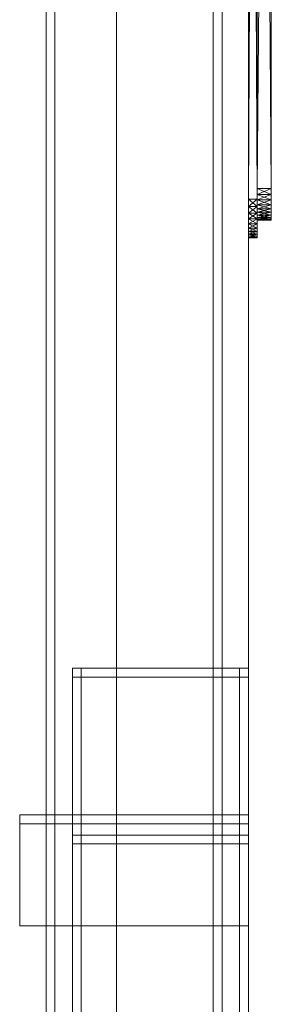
# Model space of a CAD drawing. Header units: millimetres. Extents: x -4395 to 65662, y -65530 to 6847.
# Tile 1012 of 1034: x 60331 to 60474, y 1259 to 1819. Entities that reach past the tile are written whole.
import ezdxf

# ---------------------------------------------------------------- set-up
doc = ezdxf.new("R2010")
doc.units = ezdxf.units.MM
doc.layers.add('lateral_secador', color=7, linetype='Continuous', lineweight=0)

msp = doc.modelspace()

# ---------------------------------------------------------------- linework, layer by layer
at = {"layer": 'lateral_secador'}
for p, q in [((60386.134, 3000), (60386.134, 0)), ((60461.134, 0), (60461.134, 3000)), ((60346.134, 2925), (60346.134, 20)), ((60351.134, 20), (60351.134, 2925)), ((60386.134, 2925), (60386.134, 1350)), ((60441.134, 2925), (60441.134, 20)), ((60446.134, 20), (60446.134, 2925)), ((60461.134, 0), (60461.134, 2925)), ((60461.134, 1350), (60461.134, 2925)), ((60461.134, 1700.5), (60461.134, 2785)), ((60461.134, 2785), (60461.134, 1702.92)), ((60466.134, 2785), (60466.134, 1700.5)), ((60466.134, 1702.92), (60466.134, 2785)), ((60461.134, 2774.22), (60461.134, 1717)), ((60461.134, 2774.22), (60461.134, 1702.92)), ((60466.134, 1709.5), (60466.134, 2775)), ((60466.134, 2775), (60466.134, 1711.48)), ((60466.134, 1717), (60466.134, 2774.22)), ((60466.134, 1702.92), (60466.134, 2774.22)), ((60474.134, 2775), (60474.134, 1709.5)), ((60474.134, 1711.48), (60474.134, 2775)), ((60461.134, 1712.82), (60461.134, 2770.92)), ((60461.134, 1700.5), (60461.134, 2770.92)), ((60466.134, 2770.92), (60466.134, 1712.82)), ((60466.134, 2770.92), (60466.134, 1700.5)), ((60461.134, 2767.18), (60461.134, 1717)), ((60461.134, 2763), (60461.134, 1717)), ((60461.134, 1712.82), (60461.134, 2763)), ((60461.134, 2763), (60466.134, 1717)), ((60461.134, 1717), (60466.134, 2763)), ((60466.134, 1717), (60466.134, 2767.18)), ((60466.134, 2766.18), (60466.134, 1723)), ((60466.134, 2766.18), (60466.134, 1711.48)), ((60466.134, 1719.58), (60466.134, 2763.48)), ((60466.134, 1709.5), (60466.134, 2763.48)), ((60466.134, 1717), (60466.134, 2763)), ((60466.134, 2763), (60466.134, 1712.82)), ((60474.134, 1723), (60474.134, 2766.18)), ((60474.134, 1711.48), (60474.134, 2766.18)), ((60474.134, 2763.48), (60474.134, 1719.58)), ((60474.134, 2763.48), (60474.134, 1709.5)), ((60466.134, 2760.42), (60466.134, 1723)), ((60474.134, 1723), (60474.134, 2760.42)), ((60466.134, 2757), (60466.134, 1723)), ((60466.134, 1719.58), (60466.134, 2757)), ((60466.134, 2757), (60474.134, 1723)), ((60466.134, 1723), (60474.134, 2757)), ((60474.134, 1723), (60474.134, 2757)), ((60474.134, 2757), (60474.134, 1719.58)), ((60466.134, 1723), (60466.134, 1719.58)), ((60466.134, 1723), (60466.134, 1716.52)), ((60466.134, 1723), (60466.134, 1711.48)), ((60466.134, 1723), (60474.134, 1719.58)), ((60466.134, 1723), (60474.134, 1723)), ((60466.134, 1719.58), (60474.134, 1723)), ((60474.134, 1719.58), (60474.134, 1723)), ((60474.134, 1716.52), (60474.134, 1723)), ((60474.134, 1711.48), (60474.134, 1723)), ((60461.134, 1717), (60461.134, 1712.82)), ((60461.134, 1717), (60461.134, 1709.08)), ((60461.134, 1717), (60461.134, 1702.92)), ((60461.134, 1717), (60466.134, 1712.82)), ((60461.134, 1717), (60466.134, 1717)), ((60461.134, 1712.82), (60466.134, 1717)), ((60466.134, 1719.58), (60466.134, 1716.52)), ((60466.134, 1713.82), (60466.134, 1719.58)), ((60466.134, 1709.5), (60466.134, 1719.58)), ((60466.134, 1719.58), (60474.134, 1716.52)), ((60466.134, 1719.58), (60474.134, 1719.58)), ((60466.134, 1716.52), (60474.134, 1719.58)), ((60466.134, 1712.82), (60466.134, 1717)), ((60466.134, 1709.08), (60466.134, 1717)), ((60466.134, 1702.92), (60466.134, 1717)), ((60466.134, 1716.52), (60466.134, 1713.82)), ((60466.134, 1716.52), (60466.134, 1711.48)), ((60466.134, 1716.52), (60474.134, 1713.82)), ((60466.134, 1716.52), (60474.134, 1716.52)), ((60466.134, 1713.82), (60474.134, 1716.52)), ((60474.134, 1716.52), (60474.134, 1719.58)), ((60474.134, 1719.58), (60474.134, 1713.82)), ((60474.134, 1719.58), (60474.134, 1709.5)), ((60474.134, 1713.82), (60474.134, 1716.52)), ((60474.134, 1711.48), (60474.134, 1716.52)), ((60461.134, 1712.82), (60461.134, 1709.08)), ((60461.134, 1705.78), (60461.134, 1712.82)), ((60461.134, 1700.5), (60461.134, 1712.82)), ((60461.134, 1712.82), (60466.134, 1709.08)), ((60461.134, 1712.82), (60466.134, 1712.82)), ((60461.134, 1709.08), (60466.134, 1712.82)), ((60466.134, 1713.82), (60466.134, 1711.48)), ((60466.134, 1709.5), (60466.134, 1713.82)), ((60466.134, 1713.82), (60474.134, 1711.48)), ((60466.134, 1713.82), (60474.134, 1713.82)), ((60466.134, 1711.48), (60474.134, 1713.82)), ((60466.134, 1709.08), (60466.134, 1712.82)), ((60466.134, 1712.82), (60466.134, 1705.78)), ((60466.134, 1712.82), (60466.134, 1700.5)), ((60466.134, 1711.48), (60466.134, 1709.5)), ((60466.134, 1711.48), (60466.134, 1707.88)), ((60466.134, 1711.48), (60466.134, 1705.72)), ((60466.134, 1711.48), (60474.134, 1709.5)), ((60466.134, 1711.48), (60474.134, 1711.48)), ((60466.134, 1709.5), (60474.134, 1711.48)), ((60466.134, 1709.5), (60466.134, 1707.88)), ((60466.134, 1706.62), (60466.134, 1709.5)), ((60466.134, 1705.18), (60466.134, 1709.5)), ((60466.134, 1705.72), (60466.134, 1709.5)), ((60466.134, 1709.5), (60474.134, 1707.88)), ((60466.134, 1709.5), (60474.134, 1709.5)), ((60466.134, 1707.88), (60474.134, 1709.5)), ((60474.134, 1711.48), (60474.134, 1713.82)), ((60474.134, 1713.82), (60474.134, 1709.5)), ((60474.134, 1709.5), (60474.134, 1711.48)), ((60474.134, 1707.88), (60474.134, 1711.48)), ((60474.134, 1705.72), (60474.134, 1711.48)), ((60474.134, 1707.88), (60474.134, 1709.5)), ((60474.134, 1709.5), (60474.134, 1706.62)), ((60474.134, 1709.5), (60474.134, 1705.18)), ((60474.134, 1709.5), (60474.134, 1705.72)), ((60461.134, 1709.08), (60461.134, 1705.78)), ((60461.134, 1709.08), (60461.134, 1702.92)), ((60461.134, 1709.08), (60466.134, 1705.78)), ((60461.134, 1709.08), (60466.134, 1709.08)), ((60461.134, 1705.78), (60466.134, 1709.08)), ((60461.134, 1705.78), (60461.134, 1702.92)), ((60461.134, 1700.5), (60461.134, 1705.78)), ((60461.134, 1705.78), (60466.134, 1702.92)), ((60461.134, 1705.78), (60466.134, 1705.78)), ((60461.134, 1702.92), (60466.134, 1705.78)), ((60466.134, 1705.78), (60466.134, 1709.08)), ((60466.134, 1702.92), (60466.134, 1709.08)), ((60466.134, 1707.88), (60466.134, 1706.62)), ((60466.134, 1707.88), (60466.134, 1705.72)), ((60466.134, 1707.88), (60474.134, 1706.62)), ((60466.134, 1707.88), (60474.134, 1707.88)), ((60466.134, 1706.62), (60474.134, 1707.88)), ((60466.134, 1706.62), (60466.134, 1705.72)), ((60466.134, 1705.18), (60466.134, 1706.62)), ((60466.134, 1706.62), (60474.134, 1705.72)), ((60466.134, 1706.62), (60474.134, 1706.62)), ((60466.134, 1705.72), (60474.134, 1706.62)), ((60466.134, 1702.92), (60466.134, 1705.78)), ((60466.134, 1705.78), (60466.134, 1700.5)), ((60466.134, 1705.18), (60466.134, 1705.72)), ((60466.134, 1705.72), (60466.134, 1705)), ((60466.134, 1705.72), (60474.134, 1705.18)), ((60466.134, 1705.72), (60474.134, 1705.72)), ((60466.134, 1705.18), (60474.134, 1705.72)), ((60466.134, 1705), (60466.134, 1705.18)), ((60466.134, 1705.18), (60474.134, 1705)), ((60466.134, 1705.18), (60474.134, 1705.18)), ((60466.134, 1705), (60474.134, 1705.18)), ((60466.134, 1705), (60474.134, 1705)), ((60474.134, 1706.62), (60474.134, 1707.88)), ((60474.134, 1705.72), (60474.134, 1707.88)), ((60474.134, 1705.72), (60474.134, 1706.62)), ((60474.134, 1706.62), (60474.134, 1705.18)), ((60474.134, 1705.72), (60474.134, 1705.18)), ((60474.134, 1705), (60474.134, 1705.72)), ((60474.134, 1705.18), (60474.134, 1705)), ((60461.134, 1702.92), (60461.134, 1700.5)), ((60461.134, 1702.92), (60461.134, 1698.52)), ((60461.134, 1702.92), (60461.134, 1695.88)), ((60461.134, 1702.92), (60466.134, 1700.5)), ((60461.134, 1702.92), (60466.134, 1702.92)), ((60461.134, 1700.5), (60466.134, 1702.92)), ((60461.134, 1700.5), (60461.134, 1698.52)), ((60461.134, 1696.98), (60461.134, 1700.5)), ((60461.134, 1695.22), (60461.134, 1700.5)), ((60461.134, 1695.88), (60461.134, 1700.5)), ((60461.134, 1700.5), (60466.134, 1698.52)), ((60461.134, 1700.5), (60466.134, 1700.5)), ((60461.134, 1698.52), (60466.134, 1700.5)), ((60461.134, 1698.52), (60461.134, 1696.98)), ((60461.134, 1698.52), (60461.134, 1695.88)), ((60461.134, 1698.52), (60466.134, 1696.98)), ((60461.134, 1698.52), (60466.134, 1698.52)), ((60461.134, 1696.98), (60466.134, 1698.52)), ((60466.134, 1700.5), (60466.134, 1702.92)), ((60466.134, 1698.52), (60466.134, 1702.92)), ((60466.134, 1695.88), (60466.134, 1702.92)), ((60466.134, 1698.52), (60466.134, 1700.5)), ((60466.134, 1700.5), (60466.134, 1696.98)), ((60466.134, 1700.5), (60466.134, 1695.22)), ((60466.134, 1700.5), (60466.134, 1695.88)), ((60466.134, 1696.98), (60466.134, 1698.52)), ((60466.134, 1695.88), (60466.134, 1698.52)), ((60461.134, 1696.98), (60461.134, 1695.88)), ((60461.134, 1695.22), (60461.134, 1696.98)), ((60461.134, 1696.98), (60466.134, 1695.88)), ((60461.134, 1696.98), (60466.134, 1696.98)), ((60461.134, 1695.88), (60466.134, 1696.98)), ((60461.134, 1695.22), (60461.134, 1695.88)), ((60461.134, 1695.88), (60461.134, 1695)), ((60461.134, 1695.88), (60466.134, 1695.22)), ((60461.134, 1695.88), (60466.134, 1695.88)), ((60461.134, 1695.22), (60466.134, 1695.88)), ((60461.134, 1695), (60461.134, 1695.22)), ((60461.134, 1695.22), (60466.134, 1695)), ((60461.134, 1695.22), (60466.134, 1695.22)), ((60461.134, 1695), (60466.134, 1695.22)), ((60461.134, 1695), (60466.134, 1695)), ((60466.134, 1695.88), (60466.134, 1696.98)), ((60466.134, 1696.98), (60466.134, 1695.22)), ((60466.134, 1695.88), (60466.134, 1695.22)), ((60466.134, 1695), (60466.134, 1695.88)), ((60466.134, 1695.22), (60466.134, 1695)), ((60361.134, 1450), (60461.134, 1450)), ((60361.134, 1450), (60361.134, 1445)), ((60361.134, 1450), (60361.134, 800)), ((60361.134, 1450), (60366.134, 1450)), ((60366.134, 800), (60366.134, 1450)), ((60456.134, 1450), (60461.134, 1450)), ((60456.134, 1450), (60456.134, 800)), ((60461.134, 1445), (60461.134, 1450)), ((60461.134, 800), (60461.134, 1450)), ((60361.134, 1445), (60461.134, 1445)), ((60361.134, 1445), (60366.134, 1445)), ((60361.134, 1445), (60361.134, 1355)), ((60366.134, 1355), (60366.134, 1445)), ((60456.134, 1445), (60461.134, 1445)), ((60456.134, 1445), (60456.134, 1355)), ((60461.134, 1355), (60461.134, 1445)), ((60331.134, 1366.5), (60461.134, 1366.5)), ((60331.134, 1366.5), (60331.134, 1303.5)), ((60331.134, 1366.5), (60331.134, 1361.5)), ((60461.134, 1303.5), (60461.134, 1366.5)), ((60461.134, 1361.5), (60461.134, 1366.5)), ((60331.134, 1361.5), (60461.134, 1361.5)), ((60361.134, 1355), (60461.134, 1355)), ((60361.134, 1355), (60361.134, 1350)), ((60361.134, 1355), (60366.134, 1355)), ((60456.134, 1355), (60461.134, 1355)), ((60461.134, 1350), (60461.134, 1355)), ((60361.134, 1350), (60461.134, 1350)), ((60386.134, 1350), (60461.134, 1350)), ((60386.134, 1350), (60386.134, 900)), ((60461.134, 900), (60461.134, 1350)), ((60331.134, 1303.5), (60461.134, 1303.5))]:
    msp.add_line(p, q, dxfattribs=at)

doc.saveas('drawing.dxf')
